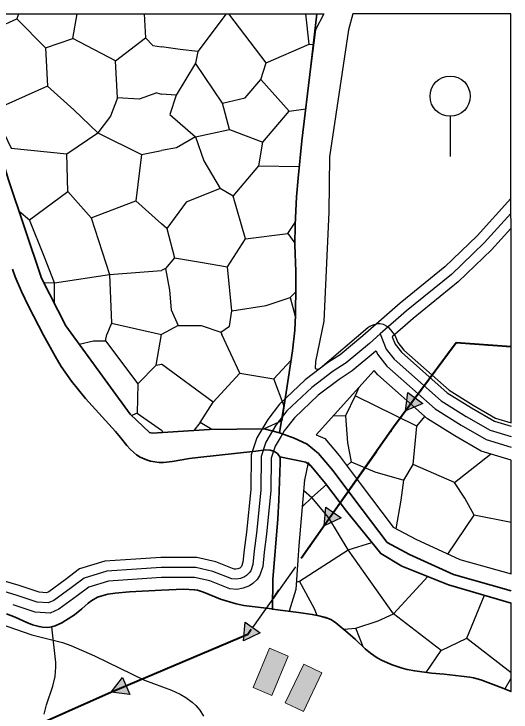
# Model space of a CAD drawing. Extents: x -64005 to -55000, y -89025 to -80000.
# Drawn here: x -55496 to -55001, y -80694 to -80000 of the extents above; entities that cross this region are included whole.
import ezdxf

# ---------------------------------------------------------------- set-up
doc = ezdxf.new("R2010")
doc.units = 0
doc.header["$LTSCALE"] = 32
doc.linetypes.add('DOT_DASHED', pattern=[7.7, 5, -1.2, 0.3, -1.2])
doc.linetypes.add('LONG_DASHED', pattern=[7.5, 6, -1.5])
for name, color, linetype, lineweight in [('18', 7, 'Continuous', 25), ('19', 7, 'Continuous', 25), ('2', 7, 'Continuous', 25), ('24', 7, 'Continuous', 25), ('32', 7, 'Continuous', 25), ('39', 7, 'LONG_DASHED', 25), ('6', 7, 'Continuous', 25), ('7', 7, 'Continuous', 13), ('8', 7, 'Continuous', 25)]:
    doc.layers.add(name, color=color, linetype=linetype, lineweight=lineweight)

msp = doc.modelspace()

# ---------------------------------------------------------------- hatches: boundary and pattern name
at = {"layer": '18'}
for points in [[(-55088.88, -80387.57), (-55105.85, -80394.93), (-55103.74, -80376.55)], [(-55170.05, -80501.34), (-55186.84, -80509.12), (-55185.18, -80490.69)], [(-55250.64, -80615.82), (-55267.43, -80623.59), (-55265.77, -80605.17)], [(-55380.66, -80677.09), (-55399.02, -80674.8), (-55387.85, -80660.05)]]:
    msp.add_hatch(color=256, dxfattribs=at).paths.add_polyline_path(points)
at = {"layer": '7'}
for points in [[(-55241.27, -80631.02), (-55257.71, -80670.21), (-55239.27, -80677.94), (-55222.83, -80638.75)], [(-55207.36, -80647), (-55225.67, -80685.35), (-55207.62, -80693.96), (-55189.31, -80655.61)]]:
    msp.add_hatch(color=256, dxfattribs=at).paths.add_polyline_path(points)

# ---------------------------------------------------------------- linework, layer by layer
at = {"layer": '18'}
for p, q in [((-55135.03, -80435.52), (-55177.62, -80496.02)), ((-55215.62, -80550), (-55258.21, -80610.49)), ((-55316.1, -80639.8), (-55384.26, -80668.57))]:
    msp.add_line(p, q, dxfattribs=at)
at = {"layer": '18', "linetype": 'DOT_DASHED', "lineweight": 40}
msp.add_lwpolyline([(-55000.91, -80331), (-55055.5, -80327.03), (-55117.79, -80411.03), (-55263.09, -80617.43), (-55401.69, -80675.93), (-55561.59, -80746.74), (-55745.79, -80769.44), (-55911.28, -80792.14), (-55992.44, -80802.16), (-56327, -80953.63), (-56454.48, -81020.7), (-56806.36, -80942.81), (-56953.76, -80909.92)], dxfattribs=at)
at = {"layer": '18'}
msp.add_lwpolyline([(-55050.04, -80327.43), (-55055.5, -80327.03), (-55096.31, -80382.06)], dxfattribs=at)
for points in [[(-55088.88, -80387.57), (-55105.85, -80394.93), (-55103.74, -80376.55)], [(-55170.05, -80501.34), (-55186.84, -80509.12), (-55185.18, -80490.69)], [(-55250.64, -80615.82), (-55267.43, -80623.59), (-55265.77, -80605.17)], [(-55380.66, -80677.09), (-55399.02, -80674.8), (-55387.85, -80660.05)]]:
    msp.add_lwpolyline(points, close=True, dxfattribs=at)
for centre in [(-55025.11, -80329.24), (-55120.64, -80415.08), (-55201.23, -80529.56), (-55293.07, -80630.08), (-55421.89, -80684.88)]:
    msp.add_circle(centre, 0.5, dxfattribs=at)
at = {"layer": '19'}
for p, q in [((-55187.16, -80000), (-55195.71, -80015.85)), ((-55201.92, -80030.03), (-55197.6, -80030.47)), ((-55353.48, -80078.5), (-55348.89, -80079.66)), ((-55252.1, -80151.02), (-55211.75, -80151.75)), ((-55223.06, -80218.44), (-55216.06, -80227.95)), ((-55220.85, -80282.06), (-55215.14, -80276.5)), ((-55398.72, -80307.62), (-55348.89, -80318.73)), ((-55354.24, -80349.23), (-55348.89, -80348.43)), ((-55226.93, -80390.16), (-55237.28, -80363.01)), ((-55094.8, -80410.09), (-55156.06, -80379.9)), ((-55373.3, -80397.19), (-55378.46, -80399.59)), ((-55165.83, -80399.88), (-55178.38, -80400.25)), ((-55229.25, -80404.48), (-55229.52, -80404.92)), ((-55348.89, -80414.15), (-55347.73, -80416.48)), ((-55057.25, -80466.05), (-55021.28, -80437.8)), ((-55164.31, -80449.48), (-55160.06, -80445.62)), ((-55000.87, -80556.96), (-55000.89, -80444.04)), ((-55199.11, -80481.16), (-55208.88, -80490.43)), ((-55000.89, -80505.9), (-55037.72, -80498.47)), ((-55163.16, -80533.11), (-55139.46, -80525.72)), ((-55148.06, -80629.64), (-55155.37, -80611.14)), ((-55044.84, -80620.84), (-55000.88, -80655.19)), ((-55007.02, -80671.61), (-55000.88, -80660.91))]:
    msp.add_line(p, q, dxfattribs=at)
for points in [[(-55360.99, -80416.41), (-55380.06, -80398.04), (-55444.16, -80310.43), (-55468.51, -80262.97), (-55501.59, -80164.07), (-55546.45, -80015.73), (-55535.7, -80000), (-55187.16, -80000)], [(-55491.44, -80000), (-55493.08, -80004.92), (-55464.46, -80033.55), (-55437.15, -80024.3)], [(-55394.89, -80046.78), (-55437.15, -80024.3), (-55433.12, -80000)], [(-55366.15, -80000), (-55364.94, -80023.87), (-55357.46, -80031.36), (-55348.89, -80032.62)], [(-55284.66, -80000), (-55312.87, -80037.51), (-55330.49, -80035.32), (-55348.89, -80032.62)], [(-55288.22, -80088.62), (-55265.77, -80083.34), (-55249.92, -80065.27), (-55244.64, -80048.52), (-55282.08, -80000)], [(-55244.64, -80048.52), (-55201.92, -80030.03), (-55205.38, -80000)], [(-55543.26, -80011.06), (-55531.39, -80022.11), (-55493.08, -80004.92)], [(-55195.71, -80015.85), (-55200.39, -80051.96), (-55209.13, -80126.25), (-55212.94, -80163.38), (-55214.45, -80181.97), (-55216, -80209.91), (-55216.07, -80229.78), (-55215.23, -80256.27), (-55215.07, -80269.52), (-55215.38, -80299.49), (-55216.32, -80314.47), (-55218.65, -80335.27), (-55224.74, -80376.59), (-55229.3, -80404.82)], [(-55353.48, -80078.5), (-55371.1, -80084.66), (-55392.68, -80083.34), (-55394.89, -80046.78), (-55364.94, -80023.87)], [(-55464.46, -80033.55), (-55462.69, -80071.89), (-55436.27, -80095.25), (-55412.5, -80118.15)], [(-55312.87, -80037.51), (-55315.08, -80048.98), (-55334.45, -80080.68), (-55348.89, -80079.66)], [(-55315.08, -80122.12), (-55281.17, -80115.05), (-55288.22, -80088.62), (-55315.08, -80048.98)], [(-55249.92, -80065.27), (-55221.72, -80096.55), (-55205.37, -80094.29)], [(-55462.69, -80071.89), (-55516.85, -80096.12), (-55498.81, -80133.57), (-55443.32, -80139.3), (-55412.5, -80118.15)], [(-55392.68, -80083.34), (-55399.71, -80101.84), (-55412.5, -80118.15), (-55368.9, -80139.74), (-55348.89, -80135.95)], [(-55334.45, -80080.68), (-55340.62, -80100.08), (-55315.08, -80122.12), (-55334.02, -80133.13), (-55348.89, -80135.95)], [(-55281.17, -80115.05), (-55248.15, -80127.4), (-55221.72, -80096.55)], [(-55315.08, -80122.12), (-55306.72, -80146.18), (-55290.43, -80173.5), (-55324.33, -80187.15), (-55343.71, -80213.59), (-55348.89, -80208.94)], [(-55277.66, -80181.42), (-55252.1, -80151.02), (-55248.15, -80127.4)], [(-55490.82, -80196.27), (-55480.32, -80204.95), (-55442.43, -80176.75), (-55443.32, -80139.3)], [(-55368.9, -80139.74), (-55374.5, -80185.99), (-55348.89, -80208.94)], [(-55442.43, -80176.75), (-55418.97, -80202.74), (-55374.5, -80185.99)], [(-55336.04, -80242.63), (-55310, -80247.06), (-55283.41, -80251.5), (-55265.31, -80223.72), (-55277.66, -80181.42), (-55290.43, -80173.5)], [(-55466.38, -80267.11), (-55455.51, -80267.53), (-55465.64, -80241.96), (-55480.32, -80204.95)], [(-55418.97, -80202.74), (-55400.9, -80259.15), (-55348.89, -80255.08)], [(-55265.31, -80223.72), (-55223.06, -80218.44), (-55215.86, -80207.42)], [(-55343.71, -80213.59), (-55336.04, -80242.63), (-55345.02, -80253.24), (-55348.89, -80255.08)], [(-55345.02, -80253.24), (-55341.03, -80274.78), (-55339.3, -80294.41), (-55332.26, -80309.83), (-55348.89, -80318.73)], [(-55289.98, -80316.43), (-55281.17, -80310.7), (-55278.98, -80295.28), (-55283.41, -80251.5)], [(-55455.51, -80288.3), (-55455.51, -80267.53), (-55400.9, -80259.15), (-55398.72, -80307.62), (-55403.29, -80318.73)], [(-55278.98, -80295.28), (-55244.64, -80289.99), (-55220.85, -80282.06), (-55215.53, -80301.88)], [(-55332.26, -80309.83), (-55309.36, -80309.83), (-55289.98, -80316.43), (-55288.91, -80318.73)], [(-55430.89, -80328.56), (-55416.83, -80325.24), (-55404.84, -80325.24), (-55403.29, -80318.73)], [(-55404.84, -80325.24), (-55372.44, -80367.89), (-55354.24, -80349.23), (-55348.89, -80318.73)], [(-55297.66, -80386.12), (-55271.02, -80357.24), (-55288.91, -80318.73)], [(-55310.52, -80406.54), (-55297.66, -80386.12), (-55348.89, -80348.43)], [(-55271.02, -80357.24), (-55237.28, -80363.01), (-55220.06, -80344.83)], [(-55000.89, -80444.04), (-55030.52, -80434.97), (-55056.99, -80419.72), (-55083.92, -80402.95), (-55133.58, -80359.04), (-55137.07, -80354.61), (-55195.01, -80418.61)], [(-55372.44, -80367.89), (-55373.3, -80397.19), (-55348.89, -80414.15)], [(-55152.49, -80371.64), (-55156.06, -80379.9), (-55165.83, -80399.88), (-55163.61, -80426.52), (-55160.06, -80445.62), (-55136.52, -80455.39), (-55107.67, -80463.82), (-55098.35, -80448.29), (-55094.8, -80410.09), (-55086.81, -80400.4)], [(-55229.3, -80404.82), (-55246.8, -80412.65), (-55301.1, -80413.47), (-55358.15, -80417.15), (-55360.99, -80416.41)], [(-55298.71, -80413.43), (-55310.52, -80406.54), (-55316.75, -80414.48)], [(-55195.01, -80418.61), (-55186.35, -80422.26), (-55171.9, -80439.42), (-55151.08, -80467.02), (-55118.12, -80510.64), (-55095.57, -80522.56), (-55051.92, -80542.71), (-55000.87, -80556.96)], [(-55000.87, -80586.1), (-55063.25, -80567.82), (-55109.52, -80549.39), (-55130.49, -80536.75), (-55164.71, -80494.66), (-55185.53, -80467.06), (-55199.98, -80449.9), (-55203.02, -80446.21), (-55206.63, -80463.81), (-55206.61, -80463.59)], [(-55063.72, -80537.26), (-55037.72, -80498.47), (-55047.04, -80481.6), (-55057.25, -80466.05), (-55098.35, -80448.29)], [(-55206.61, -80463.59), (-55212.13, -80528.93), (-55215.11, -80572.44), (-55221.96, -80594.27)], [(-55207.48, -80473.89), (-55199.11, -80481.16), (-55184.76, -80468.09)], [(-55115.21, -80512.18), (-55110.34, -80483.82), (-55107.67, -80463.82)], [(-55214.63, -80565.37), (-55211.54, -80564.2), (-55163.16, -80533.11), (-55182.25, -80501.14), (-55199.11, -80481.16)], [(-55083.72, -80559.67), (-55117.94, -80596.62), (-55163.16, -80533.11)], [(-55193.87, -80598.31), (-55196.75, -80591.76), (-55211.54, -80564.2)], [(-55070.38, -80633.16), (-55044.84, -80620.84), (-55027.34, -80578.34)], [(-55050.43, -80658.63), (-55042.02, -80659.77), (-55038.25, -80660.49), (-55030.85, -80662.54), (-55009.21, -80670.71), (-55000.86, -80674.14), (-55000.87, -80586.1)], [(-55221.96, -80594.27), (-55212.57, -80595.55), (-55198.91, -80597.37), (-55192.14, -80598.63), (-55182.15, -80601.7), (-55179.74, -80602.81), (-55175.31, -80605.56), (-55163.35, -80615.7), (-55155.84, -80622.42), (-55146, -80631.55), (-55140.8, -80635.86), (-55134.04, -80640.48), (-55129.29, -80643.11), (-55119.27, -80647.48), (-55109.36, -80650.83), (-55104.35, -80652.18), (-55096.71, -80653.62), (-55079.96, -80655.68), (-55067.31, -80656.96), (-55050.43, -80658.63)], [(-55167.53, -80612.15), (-55155.37, -80611.14), (-55133.34, -80603.65), (-55117.94, -80596.62)], [(-55085.49, -80655), (-55070.38, -80633.16), (-55117.94, -80596.62)]]:
    msp.add_lwpolyline(points, dxfattribs=at)
at = {"layer": '2', "lineweight": 35}
msp.add_line((-55246.8, -80412.65), (-55231.42, -80416.83), dxfattribs=at)
for points in [[(-55551.27, -80000), (-55546.45, -80015.73), (-55501.59, -80164.07), (-55468.51, -80262.97), (-55444.16, -80310.43), (-55380.06, -80398.04), (-55360.99, -80416.41), (-55358.15, -80417.15), (-55301.1, -80413.47), (-55246.8, -80412.65)], [(-55231.42, -80416.83), (-55220.37, -80420.67), (-55217.53, -80421.76), (-55203.87, -80427.95)]]:
    msp.add_lwpolyline(points, dxfattribs=at)
at = {"layer": '2'}
msp.add_lwpolyline([(-55465.97, -80696.75), (-55463.39, -80687.35), (-55457.31, -80668.66), (-55455.05, -80659.28), (-55454.15, -80649.83), (-55454.39, -80645.07), (-55458.22, -80609.64)], dxfattribs=at)
at = {"layer": '24'}
msp.add_line((-55187.33, -80305.72), (-55195.78, -80345.69), dxfattribs=at)
for points in [[(-55000.9, -80406.9), (-55000.94, -80000), (-55158.37, -80000.02), (-55162.68, -80015.85)], [(-55162.68, -80015.85), (-55181.63, -80142.26), (-55182.33, -80197.29), (-55187.33, -80305.72)], [(-55195.78, -80345.69), (-55195.85, -80352.58), (-55194.99, -80353.14), (-55194.12, -80353.27), (-55192.19, -80352.99), (-55191.06, -80352.42), (-55143.54, -80312.05), (-55141.56, -80310.71), (-55137.13, -80308.84), (-55133.25, -80307.96), (-55131.25, -80307.95), (-55128.38, -80308.63), (-55124.69, -80310.64), (-55123.04, -80311.92), (-55120.91, -80314.18), (-55116.39, -80320.12)], [(-55116.39, -80320.12), (-55113.78, -80326.83), (-55107.69, -80334.54), (-55062.62, -80374.38), (-55038.74, -80389.27), (-55016.29, -80402.2), (-55000.9, -80406.9)], [(-55540.56, -80595.99), (-55478, -80617.56), (-55447.63, -80625.42), (-55439.16, -80628.33), (-55415.86, -80638.48), (-55365.8, -80662.65), (-55338.92, -80672.84), (-55330.28, -80676.82), (-55324.78, -80679.97), (-55318.32, -80684.67), (-55314.7, -80687.98), (-55310.74, -80692.59), (-55307.27, -80698.57)]]:
    msp.add_lwpolyline(points, dxfattribs=at)
at = {"layer": '32'}
msp.add_line((-55061.51, -80101.79), (-55061.51, -80141.79), dxfattribs=at)
msp.add_circle((-55061.51, -80081.79), 20, dxfattribs=at)
at = {"layer": '39'}
for points in [[(-55000.92, -80198.4), (-55027.56, -80227.82), (-55060.28, -80259.05), (-55104.85, -80295.31), (-55131.05, -80318.32)], [(-55131.05, -80318.32), (-55141.89, -80327.85), (-55165.13, -80347.1)], [(-55131.05, -80318.32), (-55125.18, -80333.36), (-55117.17, -80343.51), (-55070.42, -80384.84), (-55045.42, -80400.42), (-55021.5, -80414.2), (-55000.9, -80420.5)], [(-55165.13, -80347.1), (-55177.91, -80355.39), (-55199.29, -80371.7), (-55224.11, -80394.99), (-55234.97, -80409.09), (-55245.03, -80425.92), (-55249.67, -80440.37), (-55250.12, -80473.63), (-55254.44, -80516.57), (-55256.56, -80534.21), (-55258.05, -80547.6), (-55260.13, -80553.9), (-55261.52, -80556.15), (-55264.31, -80558.67), (-55266.25, -80560.06), (-55270.41, -80561.68), (-55274.51, -80562.38), (-55278.83, -80562.07), (-55297.96, -80554.51), (-55314.88, -80550.7), (-55349.45, -80550.7), (-55373.76, -80552.41), (-55403.53, -80554.41), (-55426.08, -80561.21), (-55438.88, -80570.92), (-55456.25, -80583.45), (-55461.74, -80585.99), (-55472.74, -80585.22), (-55493.6, -80578.13), (-55547.02, -80562.65)]]:
    msp.add_lwpolyline(points, dxfattribs=at)
at = {"layer": '6', "lineweight": 35}
for points in [[(-55194.31, -80000), (-55200.39, -80051.96), (-55209.13, -80126.25), (-55212.94, -80163.38), (-55214.45, -80181.97), (-55216, -80209.91), (-55216.07, -80229.78), (-55215.23, -80256.27), (-55215.07, -80269.52), (-55215.38, -80299.49), (-55216.32, -80314.47), (-55218.65, -80335.27), (-55224.74, -80376.59), (-55231.42, -80416.83)], [(-55497.37, -80253.8), (-55494.58, -80261.39), (-55488.33, -80276.26), (-55481.41, -80290.83), (-55466.45, -80319.54), (-55455.04, -80340.49), (-55448.91, -80350.68), (-55438.67, -80365.33), (-55424.52, -80382.46), (-55394.85, -80415.41), (-55389.85, -80421.42), (-55383.37, -80429.45), (-55379.84, -80433.28), (-55373.75, -80438.52), (-55370.19, -80440.84), (-55364.02, -80443.73), (-55359.85, -80444.97), (-55351.38, -80446.08), (-55347.11, -80446.08), (-55338.5, -80445.3), (-55321.26, -80442.41), (-55312.74, -80441.32), (-55255.1, -80434.82), (-55245.54, -80433.64), (-55240.76, -80433.86), (-55237.57, -80434.8), (-55235.98, -80435.59), (-55233.59, -80437.26), (-55232.64, -80438.18), (-55231.18, -80440.58)], [(-55000.89, -80573.74), (-55058.2, -80557.74), (-55101.85, -80537.59), (-55124.4, -80525.67), (-55157.36, -80482.05), (-55178.18, -80454.45), (-55192.63, -80437.29), (-55203.87, -80427.95)], [(-55231.18, -80440.58), (-55230.83, -80442.25), (-55230.74, -80446.6), (-55232.07, -80483.71), (-55233.18, -80502.24), (-55238.05, -80562.74), (-55238.39, -80592.07)], [(-55000.89, -80586.09), (-55063.25, -80567.82), (-55109.52, -80549.39), (-55130.49, -80536.75), (-55164.71, -80494.66), (-55185.53, -80467.06), (-55199.98, -80449.9), (-55205.17, -80445.79), (-55231.18, -80440.58)], [(-55238.39, -80592.07), (-55239.22, -80591.96), (-55266.9, -80588.55), (-55274.76, -80586.87), (-55290.15, -80582.06), (-55295.92, -80579.96), (-55307.27, -80575.16), (-55313.11, -80573.38), (-55316.12, -80572.84), (-55327.04, -80572.21), (-55348.93, -80573.18), (-55380.72, -80574.89), (-55395.15, -80576.06), (-55402.3, -80577.21), (-55409.36, -80579.08), (-55412.84, -80580.36), (-55418.51, -80583.46), (-55421.9, -80586.03), (-55428.27, -80591.73), (-55435.74, -80597.79), (-55448.25, -80605.61), (-55454.88, -80608.73), (-55457.27, -80609.5), (-55458.22, -80609.64)], [(-55000.88, -80674.13), (-55009.21, -80670.71), (-55030.85, -80662.54), (-55038.25, -80660.49), (-55042.02, -80659.77), (-55050.43, -80658.63), (-55067.31, -80656.96), (-55079.96, -80655.68), (-55096.71, -80653.62), (-55104.35, -80652.18), (-55109.36, -80650.83), (-55119.27, -80647.48), (-55129.29, -80643.11), (-55134.04, -80640.48), (-55140.8, -80635.86), (-55146, -80631.55), (-55155.84, -80622.42), (-55163.35, -80615.7), (-55175.31, -80605.57), (-55179.75, -80602.82), (-55182.15, -80601.7), (-55185.45, -80600.47), (-55192.13, -80598.62), (-55198.91, -80597.36), (-55212.57, -80595.55), (-55238.39, -80592.07)], [(-55458.22, -80609.64), (-55462.27, -80610.23), (-55467.42, -80610.04), (-55470.85, -80609.51), (-55477.44, -80607.72), (-55483.25, -80605.43), (-55494.66, -80600.11), (-55503.42, -80596.78)]]:
    msp.add_lwpolyline(points, dxfattribs=at)
at = {"layer": '7'}
for points in [[(-55241.27, -80631.02), (-55257.71, -80670.21), (-55239.27, -80677.94), (-55222.83, -80638.75)], [(-55207.36, -80647), (-55225.67, -80685.35), (-55207.62, -80693.96), (-55189.31, -80655.61)]]:
    msp.add_lwpolyline(points, close=True, dxfattribs=at)
at = {"layer": '8', "linetype": 'LONG_DASHED'}
for points in [[(-55000.92, -80183.5), (-55034.73, -80220.84), (-55066.9, -80251.54), (-55111.31, -80287.67), (-55148.38, -80320.24), (-55171.06, -80339.04)], [(-55119.19, -80321.21), (-55116.41, -80328.34), (-55109.88, -80336.61), (-55064.42, -80376.79), (-55040.28, -80391.84), (-55017.49, -80404.97), (-55000.9, -80410.05)], [(-55171.06, -80339.04), (-55183.67, -80347.2), (-55205.76, -80364.06), (-55231.54, -80388.25), (-55243.25, -80403.46), (-55254.2, -80421.77), (-55259.65, -80438.74), (-55260.12, -80473.06), (-55264.38, -80515.47), (-55266.5, -80533.06), (-55267.88, -80545.46), (-55269.27, -80549.68), (-55270.6, -80550.87), (-55271.06, -80551.2), (-55273.09, -80552), (-55275, -80552.32), (-55276.58, -80552.21), (-55295.01, -80544.91), (-55313.77, -80540.7), (-55349.8, -80540.7), (-55374.45, -80542.44), (-55405.33, -80544.51), (-55430.69, -80552.15), (-55444.83, -80562.88), (-55461.32, -80574.78), (-55463.6, -80575.83), (-55470.73, -80575.32), (-55490.6, -80568.59), (-55543.97, -80553.13)]]:
    msp.add_lwpolyline(points, dxfattribs=at)
at = {"layer": '8'}
for points in [[(-55000.92, -80213.3), (-55020.39, -80234.8), (-55053.66, -80266.56), (-55098.39, -80302.95), (-55119.19, -80321.21)], [(-55135.18, -80335.26), (-55135.4, -80335.46), (-55159.18, -80355.17)], [(-55135.18, -80335.26), (-55133.95, -80338.39), (-55124.46, -80350.42), (-55076.42, -80392.89), (-55050.56, -80409), (-55025.51, -80423.43), (-55000.9, -80430.96)], [(-55159.18, -80355.17), (-55172.15, -80363.57), (-55192.81, -80379.34), (-55216.68, -80401.73), (-55226.69, -80414.73), (-55229.94, -80420.15), (-55235.75, -80430.06), (-55239.69, -80441.98), (-55240.13, -80474.19), (-55244.5, -80517.67), (-55246.63, -80535.36), (-55248.23, -80549.74), (-55251, -80558.16), (-55253.77, -80562.63), (-55258.03, -80566.47), (-55261.44, -80568.92), (-55267.73, -80571.37), (-55274.01, -80572.44), (-55281.06, -80571.94), (-55300.92, -80564.09), (-55315.99, -80560.7), (-55349.1, -80560.7), (-55373.08, -80562.39), (-55401.73, -80564.31), (-55421.47, -80570.26), (-55432.93, -80578.96), (-55451.18, -80592.12), (-55459.88, -80596.15), (-55474.74, -80595.1), (-55496.6, -80587.67)]]:
    msp.add_lwpolyline(points, dxfattribs=at)

doc.saveas('drawing.dxf')
